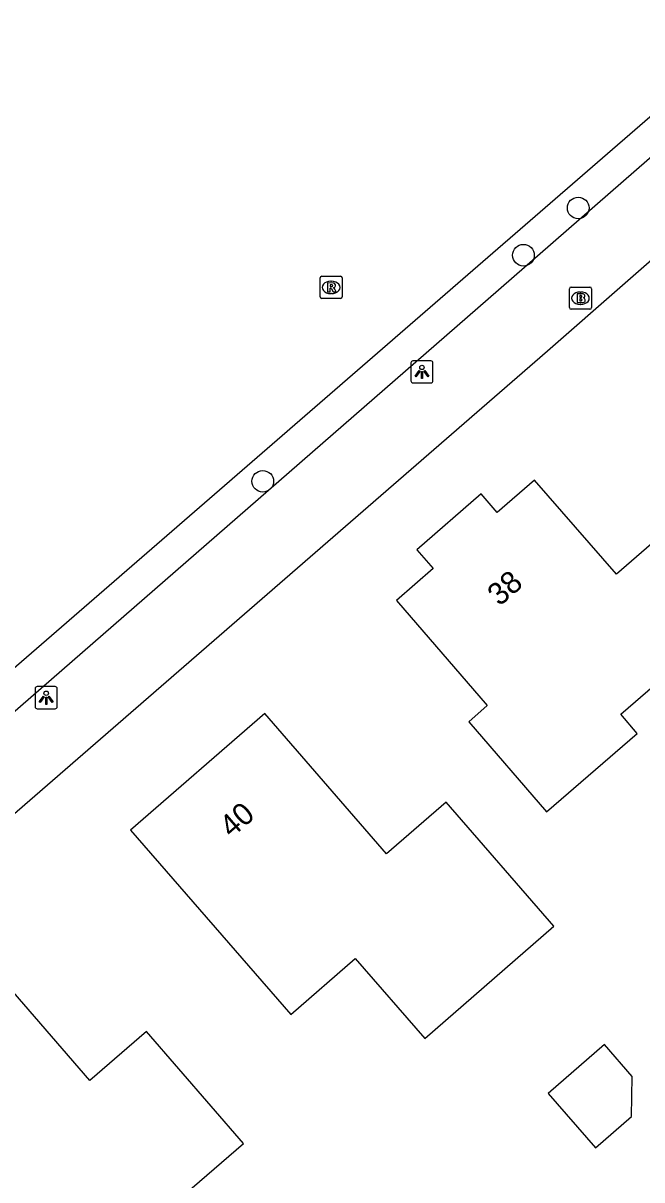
# Model space of a CAD drawing. Extents: x 155888 to 156864, y 383882 to 384671.
# Drawn here: x 156016.5 to 156044.5, y 384100.3 to 384152.6 of the extents above; entities that cross this region are included whole.
import ezdxf

# ---------------------------------------------------------------- set-up
doc = ezdxf.new("R2010")
doc.units = 0
for name, color, linetype in [('IMGEO_Boom', 7, 'Continuous'), ('IMGEO_Brandkraan', 7, 'Continuous'), ('IMGEO_Lichtpunt', 7, 'Continuous'), ('IMGEO_Pand', 7, 'Continuous'), ('IMGEO_Pand_nummerreeks', 7, 'Continuous'), ('IMGEO_Rijbaan_lokaal_gesloten', 7, 'Continuous'), ('IMGEO_Rioolput', 7, 'Continuous'), ('IMGEO_Voetpad_open', 7, 'Continuous')]:
    doc.layers.add(name, color=color, linetype=linetype)

msp = doc.modelspace()

# ---------------------------------------------------------------- linework, layer by layer
at = {"layer": 'IMGEO_Boom'}
for centre in [(156041.583, 384144.209), (156039.109, 384142.072), (156027.339, 384131.855)]:
    msp.add_circle(centre, 0.489, dxfattribs=at)
at = {"layer": 'IMGEO_Brandkraan'}
for p, q in [((156041.184, 384139.704), (156041.184, 384140.556)), ((156041.259, 384140.63), (156042.111, 384140.63)), ((156041.672, 384140.41), (156041.697, 384140.41)), ((156042.185, 384140.556), (156042.185, 384139.704)), ((156041.695, 384139.85), (156041.67, 384139.85)), ((156042.111, 384139.63), (156041.259, 384139.63))]:
    msp.add_line(p, q, dxfattribs=at)
for points in [[(156041.184, 384139.704), (156041.184, 384140.556)], [(156041.259, 384140.63), (156042.111, 384140.63)], [(156041.532, 384140.33), (156041.532, 384139.93), (156041.745, 384139.93)], [(156041.763, 384140.33), (156041.532, 384140.33)], [(156042.185, 384140.556), (156042.185, 384139.704)], [(156041.711, 384140.249), (156041.657, 384140.249), (156041.657, 384140.173)], [(156041.657, 384140.173), (156041.71, 384140.173)], [(156041.719, 384140.097), (156041.657, 384140.097), (156041.657, 384140.016)], [(156041.657, 384140.016), (156041.719, 384140.016)], [(156042.111, 384139.63), (156041.259, 384139.63)]]:
    msp.add_lwpolyline(points, dxfattribs=at)
for centre, radius, start, end in [((156041.261, 384140.554), 0.0765, 91.552, 178.448), ((156041.261, 384140.554), 0.0765, 91.552, 178.448), ((156041.767, 384140.185), 0.145, 59.4692, 91.5367), ((156041.792, 384140.232), 0.0922, 285.5137, 58.1501), ((156042.109, 384140.554), 0.0765, 1.552, 88.448), ((156042.109, 384140.554), 0.0765, 1.552, 88.448), ((156041.712, 384140.211), 0.0379, 267.8285, 90.9355), ((156041.72, 384140.056), 0.0404, 269.8759, 90.5077), ((156041.751, 384140.181), 0.251, 268.6676, 293.5347), ((156041.797, 384140.04), 0.105, 301.3115, 78.989), ((156041.261, 384139.706), 0.0765, 181.552, 268.448), ((156041.261, 384139.706), 0.0765, 181.552, 268.448), ((156042.109, 384139.706), 0.0765, 271.552, 358.448), ((156042.109, 384139.706), 0.0765, 271.552, 358.448)]:
    msp.add_arc(centre, radius, start, end, dxfattribs=at)
for centre, major_axis, ratio, start_param, end_param in [((156041.671, 384140.13), (-0.387, 0.002), 0.722429, 4.712389, 7.853982), ((156041.696, 384140.13), (-0.39, 0.002), 0.717154, 1.570796, 4.712389)]:
    msp.add_ellipse(centre, major_axis=major_axis, ratio=ratio, start_param=start_param, end_param=end_param, dxfattribs=at)
at = {"layer": 'IMGEO_Lichtpunt'}
for p, q in [((156034.029, 384137.203), (156034.029, 384136.396)), ((156034.029, 384137.203), (156034.029, 384136.396)), ((156034.931, 384137.298), (156034.123, 384137.298)), ((156034.931, 384137.298), (156034.123, 384137.298)), ((156035.025, 384136.396), (156035.025, 384137.203)), ((156035.025, 384136.396), (156035.025, 384137.203)), ((156034.123, 384136.302), (156034.931, 384136.302)), ((156034.123, 384136.302), (156034.931, 384136.302)), ((156017.962, 384122.574), (156017.154, 384122.574)), ((156017.962, 384122.574), (156017.154, 384122.574)), ((156017.06, 384122.479), (156017.06, 384121.672)), ((156017.06, 384122.479), (156017.06, 384121.672)), ((156018.056, 384121.672), (156018.056, 384122.479)), ((156018.056, 384121.672), (156018.056, 384122.479)), ((156017.154, 384121.578), (156017.962, 384121.578)), ((156017.154, 384121.578), (156017.962, 384121.578))]:
    msp.add_line(p, q, dxfattribs=at)
for points in [[(156034.403, 384136.867), (156034.442, 384136.839), (156034.254, 384136.577), (156034.216, 384136.604), (156034.403, 384136.867)], [(156034.505, 384136.819), (156034.552, 384136.819), (156034.552, 384136.497), (156034.505, 384136.497), (156034.505, 384136.819)], [(156034.615, 384136.839), (156034.653, 384136.866), (156034.84, 384136.604), (156034.801, 384136.576), (156034.615, 384136.839)], [(156017.434, 384122.143), (156017.473, 384122.115), (156017.285, 384121.853), (156017.247, 384121.88), (156017.434, 384122.143)], [(156017.536, 384122.095), (156017.583, 384122.095), (156017.583, 384121.773), (156017.536, 384121.773), (156017.536, 384122.095)], [(156017.646, 384122.115), (156017.684, 384122.142), (156017.871, 384121.88), (156017.832, 384121.852), (156017.646, 384122.115)]]:
    msp.add_lwpolyline(points, dxfattribs=at)
for centre in [(156034.528, 384137.001), (156017.559, 384122.277)]:
    msp.add_circle(centre, 0.0994, dxfattribs=at)
for centre, start, end in [((156034.123, 384137.203), 90, 180), ((156034.123, 384137.203), 90, 180), ((156034.931, 384137.203), 0, 90), ((156034.931, 384137.203), 0, 90), ((156034.123, 384136.396), 180, 270), ((156034.123, 384136.396), 180, 270), ((156034.931, 384136.396), 270, 0), ((156034.931, 384136.396), 270, 360), ((156017.154, 384122.479), 90, 180), ((156017.154, 384122.479), 90, 180), ((156017.962, 384122.479), 0, 90), ((156017.962, 384122.479), 0, 90), ((156017.154, 384121.672), 180, 270), ((156017.154, 384121.672), 180, 270), ((156017.962, 384121.672), 270, 0), ((156017.962, 384121.672), 270, 360)]:
    msp.add_arc(centre, 0.0946, start, end, dxfattribs=at)
at = {"layer": 'IMGEO_Pand'}
for points in [[(156040.149, 384116.917), (156044.251, 384120.459), (156043.505, 384121.324), (156046.28, 384123.72), (156048.113, 384121.597), (156051.525, 384124.544), (156051.656, 384124.392), (156051.884, 384124.589), (156046.703, 384130.589), (156043.311, 384127.654), (156039.612, 384131.91), (156037.93, 384130.448), (156037.204, 384131.284), (156034.303, 384128.763), (156035.041, 384127.914), (156033.379, 384126.47), (156037.473, 384121.726), (156036.639, 384120.981), (156040.149, 384116.917)], [(156034.662, 384106.676), (156040.489, 384111.748), (156035.614, 384117.349), (156032.933, 384115.016), (156027.432, 384121.355), (156021.363, 384116.088), (156028.599, 384107.75), (156031.517, 384110.29), (156034.662, 384106.676)], [(156018.63, 384095.142), (156026.467, 384101.929), (156022.091, 384106.982), (156019.537, 384104.767), (156015.278, 384109.676), (156012.481, 384107.258), (156011.945, 384107.878), (156006.36, 384103.049), (156012.774, 384095.631), (156015.879, 384098.319), (156018.63, 384095.142)], [(156042.362, 384101.727), (156043.985, 384103.14), (156044.023, 384104.957), (156042.771, 384106.396), (156040.226, 384104.181), (156042.362, 384101.727)]]:
    msp.add_lwpolyline(points, dxfattribs=at)
at = {"layer": 'IMGEO_Rijbaan_lokaal_gesloten'}
msp.add_lwpolyline([(155960.096, 384074.77), (155985.962, 384097.201), (156000, 384109.463), (156037.058, 384141.597), (156052.579, 384155.078), (156079.587, 384178.584), (156099.166, 384195.602), (156142.141, 384232.995)], dxfattribs=at)
at = {"layer": 'IMGEO_Rioolput'}
for p, q in [((156029.925, 384140.194), (156029.925, 384141.046)), ((156030, 384141.12), (156030.852, 384141.12)), ((156030.413, 384140.9), (156030.438, 384140.9)), ((156030.926, 384141.046), (156030.926, 384140.194)), ((156030.436, 384140.34), (156030.411, 384140.34)), ((156030.852, 384140.12), (156030, 384140.12))]:
    msp.add_line(p, q, dxfattribs=at)
for points in [[(156029.925, 384140.194), (156029.925, 384141.046)], [(156030, 384141.12), (156030.852, 384141.12)], [(156030.514, 384140.818), (156030.262, 384140.82), (156030.262, 384140.42)], [(156030.926, 384141.046), (156030.926, 384140.194)], [(156030.262, 384140.42), (156030.386, 384140.42), (156030.386, 384140.582), (156030.397, 384140.582)], [(156030.44, 384140.739), (156030.386, 384140.739), (156030.386, 384140.658)], [(156030.386, 384140.658), (156030.438, 384140.658)], [(156030.444, 384140.553), (156030.515, 384140.42), (156030.655, 384140.42), (156030.59, 384140.546)], [(156030.852, 384140.12), (156030, 384140.12)]]:
    msp.add_lwpolyline(points, dxfattribs=at)
for centre, radius, start, end in [((156030.002, 384141.044), 0.0765, 91.552, 178.448), ((156030.002, 384141.044), 0.0765, 91.552, 178.448), ((156030.513, 384140.708), 0.109, 350.3612, 89.416), ((156030.85, 384141.044), 0.0765, 1.552, 88.448), ((156030.85, 384141.044), 0.0765, 1.552, 88.448), ((156030.396, 384140.529), 0.0533, 26.0293, 88.6989), ((156030.422, 384140.847), 0.19, 274.7715, 282.9687), ((156030.446, 384140.643), 0.0964, 77.0061, 93.1865), ((156030.46, 384140.7), 0.0378, 276.6634, 79.6772), ((156030.511, 384140.708), 0.112, 277.5842, 350.9817), ((156030.495, 384140.493), 0.108, 29.5134, 73.7905), ((156030.002, 384140.196), 0.0765, 181.552, 268.448), ((156030.002, 384140.196), 0.0765, 181.552, 268.448), ((156030.85, 384140.196), 0.0765, 271.552, 358.448), ((156030.85, 384140.196), 0.0765, 271.552, 358.448)]:
    msp.add_arc(centre, radius, start, end, dxfattribs=at)
for centre, major_axis, ratio, start_param, end_param in [((156030.412, 384140.62), (-0.387, 0.002), 0.722429, 4.712389, 7.853982), ((156030.437, 384140.62), (-0.39, 0.002), 0.717154, 1.570796, 4.712389)]:
    msp.add_ellipse(centre, major_axis=major_axis, ratio=ratio, start_param=start_param, end_param=end_param, dxfattribs=at)
at = {"layer": 'IMGEO_Voetpad_open'}
for points in [[(156142.785, 384233.533), (156143.773, 384232.361), (156081.118, 384178.034), (156053.511, 384154.06), (156037.984, 384140.492), (156002.735, 384109.772), (156000, 384107.534), (155986.803, 384096.014), (155961.077, 384073.632)], [(155963.356, 384071.023), (155988.995, 384093.32), (156000, 384102.992), (156014.631, 384115.561), (156040.198, 384137.755), (156053.505, 384149.41)]]:
    msp.add_lwpolyline(points, dxfattribs=at)

# ---------------------------------------------------------------- texts
at = {"layer": 'IMGEO_Pand_nummerreeks'}
for s, rotation, p in [('38', 41.1136, (156038.032, 384126.177)), ('40', 40.9532, (156025.925, 384115.705))]:
    msp.add_text(s, height=1, rotation=rotation, dxfattribs=at).set_placement(p)

doc.saveas('drawing.dxf')
